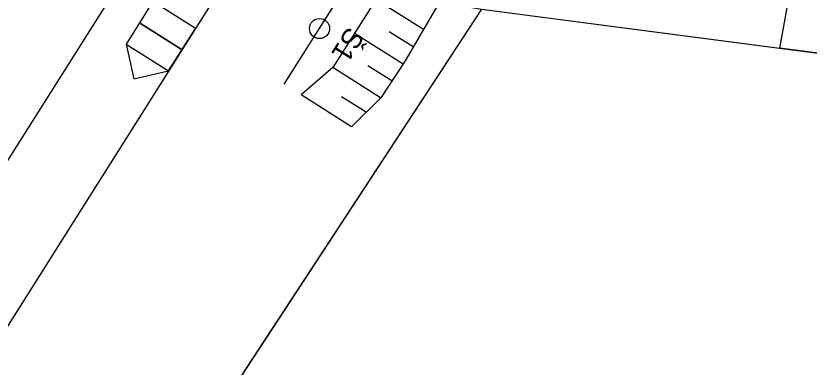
# Model space of a CAD drawing. Extents: x -746176 to -739709, y -1128407 to -1124482.
# Drawn here: x -743183.18 to -743163.48, y -1127113.5 to -1127104.77 of the extents above; entities that cross this region are included whole.
import ezdxf

# ---------------------------------------------------------------- set-up
doc = ezdxf.new("R2010")
doc.units = 0
for name, color, linetype in [('Vrstva 18', 7, 'Continuous'), ('Vrstva 19', 7, 'Continuous'), ('Vrstva 22', 7, 'Continuous'), ('Vrstva 29', 7, 'Continuous'), ('Vrstva 3', 7, 'Continuous'), ('Vrstva 33', 7, 'Continuous'), ('Vrstva 36', 7, 'Continuous'), ('Vrstva 37', 7, 'Continuous'), ('Vrstva 41', 7, 'Continuous'), ('Vrstva 5', 7, 'Continuous'), ('Vrstva 8', 7, 'Continuous')]:
    doc.layers.add(name, color=color, linetype=linetype)

msp = doc.modelspace()

# ---------------------------------------------------------------- linework, layer by layer
at = {"layer": 'Vrstva 18'}
msp.add_lwpolyline([(-743072.487, -1126932.751), (-743098.647, -1126974.146), (-743125.94, -1127017.384), (-743152.604, -1127059.608), (-743175.023, -1127095.116), (-743199.163, -1127133.346), (-743215.971, -1127159.941), (-743232.818, -1127186.515), (-743247.456, -1127209.811), (-743254.52, -1127221.639), (-743261.299, -1127233.691), (-743264.155, -1127239.195), (-743264.862, -1127241.108), (-743267.337, -1127245.816), (-743268.289, -1127247.159), (-743271.711, -1127253.75), (-743281.122, -1127274.196), (-743291.923, -1127301.42), (-743296.724, -1127315.222), (-743301.116, -1127329.128), (-743306.787, -1127349.506)], dxfattribs=at)
at = {"layer": 'Vrstva 19'}
msp.add_line((-743155.344, -1127106.734), (-743164.211, -1127105.572), dxfattribs=at)
at = {"layer": 'Vrstva 22'}
for p, q in [((-743179.773, -1127104.416), (-743180.44, -1127105.473)), ((-743178.716, -1127105.083), (-743179.773, -1127104.416)), ((-743179.05, -1127105.611), (-743180.107, -1127104.945)), ((-743179.383, -1127106.14), (-743178.716, -1127105.083)), ((-743180.44, -1127105.473), (-743179.383, -1127106.14)), ((-743180.44, -1127105.473), (-743180.245, -1127106.335)), ((-743180.245, -1127106.335), (-743179.383, -1127106.14))]:
    msp.add_line(p, q, dxfattribs=at)
msp.add_lwpolyline([(-743179.773, -1127104.416), (-743180.107, -1127104.945), (-743179.05, -1127105.611), (-743178.716, -1127105.083), (-743179.773, -1127104.416)], dxfattribs=at)
at = {"layer": 'Vrstva 29'}
msp.add_lwpolyline([(-743178.712, -1127105.086), (-743197.526, -1127134.888)], dxfattribs=at)
at = {"layer": 'Vrstva 3'}
msp.add_lwpolyline([(-743184.002, -1127091.458), (-743185.918, -1127102.24), (-743183.34, -1127102.57), (-743171.62, -1127104.6), (-743164.211, -1127105.572), (-743162.439, -1127095.793), (-743166.78, -1127095.57), (-743176.42, -1127093.47), (-743180.17, -1127093.19), (-743180.08, -1127092.14)], close=True, dxfattribs=at)
at = {"layer": 'Vrstva 33'}
for q in [(-743183.01, -1127122.02), (-743100.85, -1127113.88)]:
    msp.add_line((-743171.62, -1127104.6), q, dxfattribs=at)
at = {"layer": 'Vrstva 36'}
for p, q in [((-743173.059, -1127105.107), (-743174.235, -1127104.364)), ((-743173.565, -1127105.97), (-743174.769, -1127105.21)), ((-743173.309, -1127105.54), (-743173.906, -1127105.163)), ((-743173.842, -1127106.386), (-743174.439, -1127106.009)), ((-743174.12, -1127106.803), (-743175.303, -1127106.055)), ((-743174.842, -1127107.529), (-743176.097, -1127106.736)), ((-743174.477, -1127107.163), (-743175.091, -1127106.782))]:
    msp.add_line(p, q, dxfattribs=at)
for points in [[(-743173.338, -1127101.419), (-743176.524, -1127106.467)], [(-743172.435, -1127101.512), (-743175.303, -1127106.055), (-743176.091, -1127106.731)], [(-743172.596, -1127104.307), (-743173.512, -1127105.891), (-743174.119, -1127106.803), (-743174.835, -1127107.522)]]:
    msp.add_lwpolyline(points, dxfattribs=at)
at = {"layer": 'Vrstva 37'}
msp.add_lwpolyline([(-743175.637, -1127105.086), (-743168.399, -1127093.621), (-743157.384, -1127076.172), (-743151.775, -1127072.311)], dxfattribs=at)
msp.add_circle((-743175.637, -1127105.086), 0.25, dxfattribs=at)
at = {"layer": 'Vrstva 41'}
msp.add_lwpolyline([(-743169.53, -1127090.542), (-743178.712, -1127105.086)], dxfattribs=at)
at = {"layer": 'Vrstva 5'}
msp.add_lwpolyline([(-743235.54, -1127186.77), (-743220.285, -1127163.49), (-743205.03, -1127140.21), (-743194.185, -1127121.39), (-743183.34, -1127102.57), (-743177.48, -1127103.585), (-743171.62, -1127104.6), (-743177.315, -1127113.31), (-743183.01, -1127122.02), (-743189.26, -1127131.575), (-743195.51, -1127141.13), (-743203.92, -1127154.43), (-743209.935, -1127163.585), (-743215.95, -1127172.74), (-743213.155, -1127173.38), (-743210.36, -1127174.02), (-743223.82, -1127189.755)], dxfattribs=at)
at = {"layer": 'Vrstva 8'}
msp.add_lwpolyline([(-743162.439, -1127095.793), (-743160.17, -1127095.91), (-743159.64, -1127094.74), (-743153.521, -1127095.535), (-743155.344, -1127106.734), (-743164.211, -1127105.572)], close=True, dxfattribs=at)

# ---------------------------------------------------------------- texts
at = {"layer": 'Vrstva 37'}
msp.add_text('Š1', height=0.5, rotation=238, dxfattribs=at).set_placement((-743174.927, -1127105.012))

doc.saveas('drawing.dxf')
